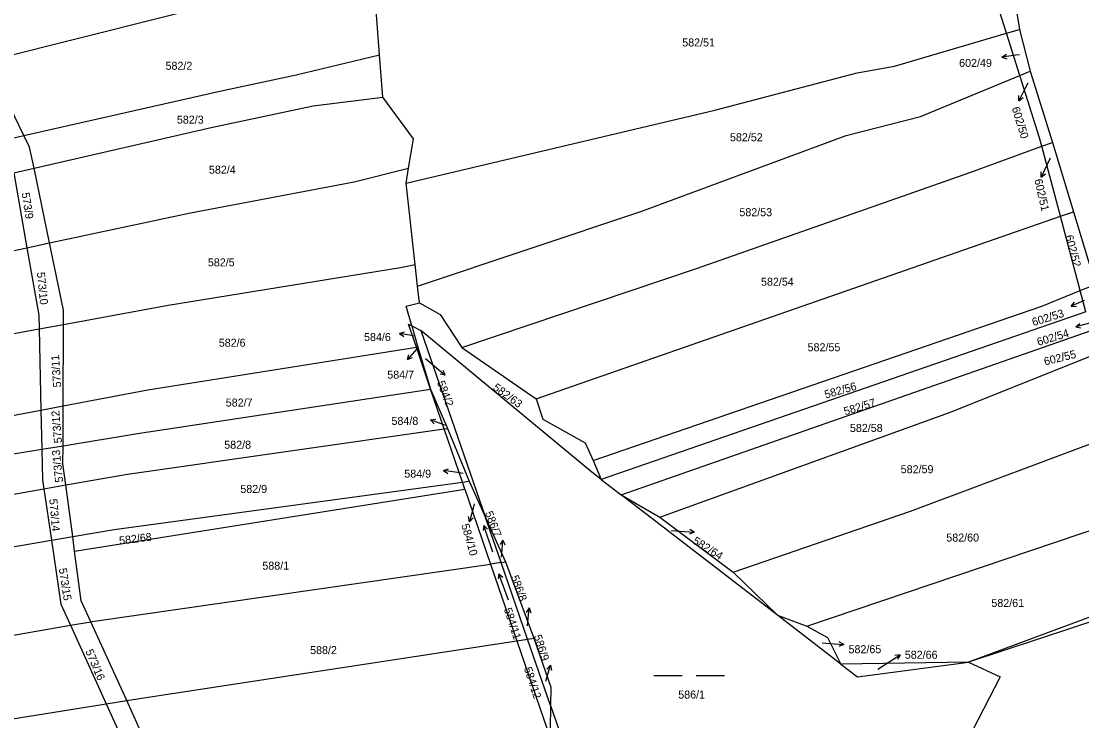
# Model space of a CAD drawing. Extents: x -757266 to -753360, y -1162585 to -1157740.
# Drawn here: x -756750.1 to -756524.8, y -1160744.8 to -1160596.2 of the extents above; entities that cross this region are included whole.
import ezdxf

# ---------------------------------------------------------------- set-up
doc = ezdxf.new("R2010")
doc.units = 0
for name, color, linetype in [('Hranice parcel', 7, 'Continuous'), ('Parcelní čísla', 7, 'Continuous'), ('Pop  PČ popisy', 7, 'Continuous'), ('Značky kultur', 7, 'Continuous')]:
    doc.layers.add(name, color=color, linetype=linetype)

msp = doc.modelspace()

# ---------------------------------------------------------------- linework, layer by layer
at = {"layer": 'Hranice parcel'}
for p, q in [((-756540.78, -1160598.76), (-756546.24, -1160581.49)), ((-756674.81, -1160584), (-756760.8, -1160605.58)), ((-756673.95, -1160603.36), (-756674.75, -1160592.96)), ((-756540.78, -1160598.76), (-756538.02, -1160597.95)), ((-756538.02, -1160597.95), (-756535.79, -1160606.79)), ((-756537.96, -1160607.69), (-756540.78, -1160598.76)), ((-756673.26, -1160612.34), (-756673.95, -1160603.36)), ((-756537.96, -1160607.69), (-756535.79, -1160606.79)), ((-756535.79, -1160606.79), (-756531.02, -1160621.95)), ((-756753.75, -1160621.44), (-756749.5, -1160620.47)), ((-756533.28, -1160622.77), (-756531.02, -1160621.95)), ((-756529.32, -1160637.63), (-756533.28, -1160622.77)), ((-756531.02, -1160621.95), (-756526.55, -1160636.67)), ((-756751.64, -1160628.42), (-756747.35, -1160627.43)), ((-756744.04, -1160643.28), (-756747.35, -1160627.43)), ((-756668.33, -1160630.62), (-756667.78, -1160627.42)), ((-756751.64, -1160628.42), (-756748.85, -1160644.3)), ((-756666.38, -1160647.89), (-756668.33, -1160630.62)), ((-756640.73, -1160676.39), (-756529.32, -1160637.63)), ((-756529.32, -1160637.63), (-756526.55, -1160636.67)), ((-756525.12, -1160653.42), (-756529.32, -1160637.63)), ((-756526.55, -1160636.67), (-756521.88, -1160652.1)), ((-756748.85, -1160644.3), (-756744.04, -1160643.28)), ((-756665.87, -1160652.44), (-756666.38, -1160647.89)), ((-756525.12, -1160653.42), (-756521.88, -1160652.1)), ((-756665.47, -1160656.01), (-756665.87, -1160652.44)), ((-756523.91, -1160657.95), (-756525.12, -1160653.42)), ((-756523.91, -1160657.95), (-756626.9, -1160693.53)), ((-756746.27, -1160661.56), (-756741.07, -1160660.6)), ((-756741.15, -1160677.9), (-756741.07, -1160660.6)), ((-756667.09, -1160660.92), (-756665.18, -1160661.9)), ((-756667.09, -1160660.92), (-756665.82, -1160665.41)), ((-756746.27, -1160661.56), (-756745.89, -1160678.79)), ((-756665.18, -1160661.9), (-756651.46, -1160701.59)), ((-756622.65, -1160696.8), (-756522.84, -1160661.91)), ((-756666.14, -1160665.46), (-756665.82, -1160665.41)), ((-756663.11, -1160674.32), (-756666.14, -1160665.46)), ((-756665.82, -1160665.41), (-756663.11, -1160674.32)), ((-756656.47, -1160665.47), (-756640.73, -1160676.39)), ((-756663.11, -1160674.32), (-756659.54, -1160682.68)), ((-756660.22, -1160682.78), (-756663.11, -1160674.32)), ((-756745.89, -1160678.79), (-756741.15, -1160677.9)), ((-756745.89, -1160678.79), (-756745.7, -1160687.1)), ((-756741.18, -1160686.36), (-756741.15, -1160677.9)), ((-756660.22, -1160682.78), (-756659.54, -1160682.68)), ((-756656.35, -1160694.08), (-756660.22, -1160682.78)), ((-756659.54, -1160682.68), (-756654.92, -1160693.89)), ((-756745.7, -1160687.1), (-756741.18, -1160686.36)), ((-756628.56, -1160689.53), (-756626.9, -1160693.53)), ((-756745.27, -1160695.53), (-756740.6, -1160694.7)), ((-756739.14, -1160705.67), (-756740.6, -1160694.7)), ((-756656.35, -1160694.08), (-756654.92, -1160693.89)), ((-756655.83, -1160695.62), (-756656.35, -1160694.08)), ((-756654.92, -1160693.89), (-756651.46, -1160701.59)), ((-756626.9, -1160693.53), (-756622.65, -1160696.8)), ((-756745.27, -1160695.53), (-756743.66, -1160706.45)), ((-756738.73, -1160708.77), (-756655.83, -1160695.62)), ((-756655.83, -1160695.62), (-756650.39, -1160711.51)), ((-756589.46, -1160722.37), (-756622.65, -1160696.8)), ((-756622.65, -1160696.8), (-756614.43, -1160701.52)), ((-756651.46, -1160701.59), (-756647.21, -1160711.05)), ((-756648.14, -1160711.18), (-756651.46, -1160701.59)), ((-756614.43, -1160701.52), (-756598.83, -1160713.2)), ((-756583.24, -1160724.71), (-756511.22, -1160700.35)), ((-756743.66, -1160706.45), (-756739.14, -1160705.67)), ((-756738.73, -1160708.77), (-756739.14, -1160705.67)), ((-756648.14, -1160711.18), (-756650.39, -1160711.51)), ((-756650.39, -1160711.51), (-756644.81, -1160727.83)), ((-756648.14, -1160711.18), (-756647.21, -1160711.05)), ((-756642.51, -1160727.47), (-756648.14, -1160711.18)), ((-756647.21, -1160711.05), (-756641.18, -1160727.27)), ((-756598.83, -1160713.2), (-756589.46, -1160722.37)), ((-756505.59, -1160716.22), (-756548.86, -1160732.33)), ((-756504.99, -1160717.9), (-756548.86, -1160732.33)), ((-756739.61, -1160724.52), (-756735.29, -1160723.77)), ((-756727.67, -1160740.52), (-756735.29, -1160723.77)), ((-756575.97, -1160732.76), (-756589.46, -1160722.37)), ((-756589.46, -1160722.37), (-756583.24, -1160724.71)), ((-756739.61, -1160724.52), (-756732.03, -1160741.22)), ((-756644.81, -1160727.83), (-756642.51, -1160727.47)), ((-756644.81, -1160727.83), (-756638.39, -1160746.59)), ((-756642.51, -1160727.47), (-756641.18, -1160727.27)), ((-756637.65, -1160741.53), (-756642.51, -1160727.47)), ((-756548.86, -1160732.33), (-756575.97, -1160732.76)), ((-756732.03, -1160741.22), (-756727.67, -1160740.52)), ((-756637.65, -1160741.53), (-756637.75, -1160746.5)), ((-756637.65, -1160741.53), (-756630.1, -1160763.39))]:
    msp.add_line(p, q, dxfattribs=at)
for points in [[(-756543.09, -1160581.21), (-756538.63, -1160594.5), (-756538.02, -1160597.95)], [(-756668.33, -1160630.62), (-756602.72, -1160615.07), (-756572.5, -1160607.15), (-756564.61, -1160605.76), (-756540.78, -1160598.76)], [(-756749.5, -1160620.47), (-756707.88, -1160611.02), (-756691.65, -1160607.58), (-756673.95, -1160603.36)], [(-756749.5, -1160620.47), (-756755.34, -1160608.56), (-756760.8, -1160605.58)], [(-756665.87, -1160652.44), (-756618.43, -1160636.62), (-756574.86, -1160620.49), (-756559.05, -1160616.46), (-756537.96, -1160607.69)], [(-756533.28, -1160622.77), (-756533.76, -1160620.96), (-756537.96, -1160607.69)], [(-756747.35, -1160627.43), (-756709.75, -1160618.78), (-756688.08, -1160614.17), (-756673.26, -1160612.34)], [(-756667.78, -1160627.42), (-756666.72, -1160621.18), (-756673.26, -1160612.34)], [(-756747.35, -1160627.43), (-756748.28, -1160622.96), (-756749.5, -1160620.47)], [(-756656.47, -1160665.47), (-756606.65, -1160648.72), (-756548.35, -1160628.24), (-756533.28, -1160622.77)], [(-756744.04, -1160643.28), (-756714.12, -1160636.93), (-756679.37, -1160630.3), (-756667.78, -1160627.42)], [(-756995.79, -1160697.78), (-756926.44, -1160683.29), (-756822.26, -1160657.96), (-756764.1, -1160647.54), (-756748.85, -1160644.3)], [(-756748.85, -1160644.3), (-756746.34, -1160658.61), (-756746.27, -1160661.56)], [(-756741.07, -1160660.6), (-756741.06, -1160657.56), (-756744.04, -1160643.28)], [(-756741.07, -1160660.6), (-756718.83, -1160656.51), (-756669.53, -1160648.51), (-756666.38, -1160647.89)], [(-756628.56, -1160689.53), (-756533.29, -1160656.75), (-756525.12, -1160653.42)], [(-756667.09, -1160660.92), (-756668.29, -1160656.7), (-756665.47, -1160656.01)], [(-756665.47, -1160656.01), (-756661.12, -1160658.49), (-756656.47, -1160665.47)], [(-756666.14, -1160665.46), (-756667.82, -1160660.55), (-756667.09, -1160660.92)], [(-756984.51, -1160711.03), (-756963.05, -1160706.21), (-756801.83, -1160671.79), (-756746.27, -1160661.56)], [(-756626.9, -1160693.53), (-756628.9, -1160691.99), (-756665.18, -1160661.9)], [(-756741.15, -1160677.9), (-756723.16, -1160674.51), (-756666.14, -1160665.46)], [(-756614.43, -1160701.52), (-756552.91, -1160679.33), (-756521.51, -1160666.79)], [(-756741.18, -1160686.36), (-756725.4, -1160683.79), (-756663.11, -1160674.32)], [(-756640.73, -1160676.39), (-756639.26, -1160680.7), (-756630.3, -1160685.79), (-756628.56, -1160689.53)], [(-757009.05, -1160732.17), (-756954.28, -1160721.43), (-756845.37, -1160697.55), (-756745.89, -1160678.79)], [(-756740.6, -1160694.7), (-756727.47, -1160692.38), (-756660.22, -1160682.78)], [(-756598.83, -1160713.2), (-756561.19, -1160700.26), (-756516.91, -1160683.71)], [(-757003.76, -1160736.96), (-756923.05, -1160723.42), (-756781.26, -1160692.89), (-756745.7, -1160687.1)], [(-756745.7, -1160687.1), (-756745.55, -1160693.66), (-756745.27, -1160695.53)], [(-756740.6, -1160694.7), (-756741.2, -1160690.19), (-756741.18, -1160686.36)], [(-756739.14, -1160705.67), (-756730.3, -1160704.15), (-756656.35, -1160694.08)], [(-756996.2, -1160743.8), (-756932.05, -1160733.42), (-756803.34, -1160705.8), (-756745.27, -1160695.53)], [(-756987.11, -1160752.03), (-756910.03, -1160739.78), (-756846.76, -1160727.68), (-756793.55, -1160715), (-756743.66, -1160706.45)], [(-756743.66, -1160706.45), (-756741.66, -1160720.02), (-756739.61, -1160724.52)], [(-756735.29, -1160723.77), (-756737.33, -1160719.29), (-756738.73, -1160708.77)], [(-756735.29, -1160723.77), (-756735.02, -1160723.72), (-756650.39, -1160711.51)], [(-756972.43, -1160765.35), (-756924.35, -1160758.99), (-756859.82, -1160745.52), (-756739.61, -1160724.52)], [(-756583.24, -1160724.71), (-756578.82, -1160727.13), (-756575.97, -1160732.76)], [(-756727.67, -1160740.52), (-756723.09, -1160739.79), (-756644.81, -1160727.83)], [(-756641.18, -1160727.27), (-756637.58, -1160737.67), (-756637.65, -1160741.53)], [(-756575.97, -1160732.76), (-756572.43, -1160735.49), (-756548.86, -1160732.33)], [(-756548.86, -1160732.33), (-756542.15, -1160735.49), (-756549.25, -1160749.18)], [(-756960.16, -1160777.66), (-756869.29, -1160763.95), (-756800.54, -1160752.17), (-756732.03, -1160741.22)], [(-756732.03, -1160741.22), (-756727.58, -1160751.01), (-756721.22, -1160759)], [(-756716.04, -1160758.1), (-756724.02, -1160748.55), (-756727.67, -1160740.52)]]:
    msp.add_lwpolyline(points, dxfattribs=at)
at = {"layer": 'Pop  PČ popisy'}
for p, q in [((-756541.752, -1160603.838), (-756540.83, -1160603.202)), ((-756538.78, -1160603.42), (-756541.752, -1160603.838)), ((-756541.752, -1160603.838), (-756540.69, -1160604.194)), ((-756538.01, -1160603.31), (-756538.78, -1160603.42)), ((-756536.27, -1160609.33), (-756536.8, -1160610.4)), ((-756536.8, -1160610.4), (-756538.162, -1160613.074)), ((-756538.162, -1160613.074), (-756538.154, -1160611.954)), ((-756538.162, -1160613.074), (-756537.262, -1160612.409)), ((-756532.15, -1160626.6), (-756533.418, -1160629.32)), ((-756531.55, -1160625.31), (-756532.15, -1160626.6)), ((-756533.418, -1160629.32), (-756533.449, -1160628.201)), ((-756533.418, -1160629.32), (-756532.541, -1160628.624)), ((-756524.28, -1160655.54), (-756527.042, -1160656.713)), ((-756527.042, -1160656.713), (-756526.316, -1160655.86)), ((-756527.042, -1160656.713), (-756525.925, -1160656.782)), ((-756523.19, -1160660.35), (-756526.089, -1160661.127)), ((-756526.089, -1160661.127), (-756525.251, -1160660.384)), ((-756526.089, -1160661.127), (-756524.992, -1160661.351)), ((-756669.735, -1160662.529), (-756668.662, -1160662.21)), ((-756666.78, -1160663.05), (-756669.735, -1160662.529)), ((-756669.735, -1160662.529), (-756668.836, -1160663.196)), ((-756665.89, -1160665.65), (-756666.04, -1160665.82)), ((-756666.04, -1160665.82), (-756668.009, -1160668.085)), ((-756668.009, -1160668.085), (-756667.73, -1160667.001)), ((-756668.009, -1160668.085), (-756666.974, -1160667.658)), ((-756664.22, -1160667.86), (-756662.31, -1160669.48)), ((-756662.31, -1160669.48), (-756660.011, -1160671.409)), ((-756660.011, -1160671.409), (-756661.1, -1160671.149)), ((-756660.011, -1160671.409), (-756660.456, -1160670.382)), ((-756663.11, -1160680.884), (-756661.998, -1160680.756)), ((-756660.29, -1160681.91), (-756663.11, -1160680.884)), ((-756663.11, -1160680.884), (-756662.34, -1160681.697)), ((-756660.05, -1160682), (-756660.29, -1160681.91)), ((-756660.394, -1160691.601), (-756659.327, -1160691.263)), ((-756657.43, -1160692.07), (-756660.394, -1160691.601)), ((-756660.394, -1160691.601), (-756659.483, -1160692.252)), ((-756656.21, -1160692.27), (-756657.43, -1160692.07)), ((-756653.88, -1160698.7), (-756654.11, -1160699.6)), ((-756654.836, -1160702.512), (-756655.08, -1160701.419)), ((-756654.11, -1160699.6), (-756654.836, -1160702.512)), ((-756654.836, -1160702.512), (-756654.108, -1160701.661)), ((-756611.93, -1160704.35), (-756610.1, -1160704.49)), ((-756610.1, -1160704.49), (-756607.11, -1160704.752)), ((-756607.11, -1160704.752), (-756608.152, -1160705.163)), ((-756607.11, -1160704.752), (-756608.064, -1160704.165)), ((-756647.791, -1160706.416), (-756648.36, -1160707.38)), ((-756648, -1160709.41), (-756647.791, -1160706.416)), ((-756647.791, -1160706.416), (-756647.361, -1160707.45)), ((-756648.04, -1160710.04), (-756648, -1160709.41)), ((-756642.208, -1160720.83), (-756642.795, -1160721.784)), ((-756642.47, -1160723.82), (-756642.208, -1160720.83)), ((-756642.208, -1160720.83), (-756641.797, -1160721.872)), ((-756642.54, -1160724.64), (-756642.47, -1160723.82)), ((-756579.92, -1160728.23), (-756578.35, -1160728.36)), ((-756578.35, -1160728.36), (-756575.36, -1160728.622)), ((-756575.36, -1160728.622), (-756576.402, -1160729.033)), ((-756575.36, -1160728.622), (-756576.314, -1160728.035)), ((-756565.92, -1160732.41), (-756563.403, -1160730.776)), ((-756563.403, -1160730.776), (-756564.516, -1160730.901)), ((-756563.403, -1160730.776), (-756563.97, -1160731.741)), ((-756638.5, -1160735.87), (-756637.673, -1160732.985)), ((-756637.673, -1160732.985), (-756638.43, -1160733.81)), ((-756637.673, -1160732.985), (-756637.468, -1160734.086)), ((-756568.09, -1160733.82), (-756565.92, -1160732.41)), ((-756638.64, -1160736.35), (-756638.5, -1160735.87))]:
    msp.add_line(p, q, dxfattribs=at)
at = {"layer": 'Značky kultur'}
for p, q in [((-756651.824, -1160703.304), (-756651.98, -1160704.392)), ((-756649.871, -1160708.978), (-756651.824, -1160703.304)), ((-756651.824, -1160703.304), (-756651.032, -1160704.065)), ((-756648.604, -1160713.572), (-756648.741, -1160714.662)), ((-756646.552, -1160719.21), (-756648.604, -1160713.572)), ((-756648.604, -1160713.572), (-756647.798, -1160714.319)), ((-756615.679, -1160735.18), (-756609.679, -1160735.18)), ((-756606.679, -1160735.18), (-756600.679, -1160735.18))]:
    msp.add_line(p, q, dxfattribs=at)

# ---------------------------------------------------------------- texts
at = {"layer": 'Parcelní čísla'}
for s, p in [('582/51', (-756609.67, -1160601.55)), ('582/2', (-756719.42, -1160606.51)), ('602/49', (-756550.855, -1160605.9)), ('582/3', (-756717.01, -1160617.95)), ('582/52', (-756599.53, -1160621.69)), ('582/4', (-756710.2, -1160628.58)), ('582/53', (-756597.53, -1160637.61)), ('582/5', (-756710.43, -1160648.27)), ('582/54', (-756592.94, -1160652.38)), ('584/6', (-756677.257, -1160664.13)), ('582/6', (-756708.11, -1160665.34)), ('582/55', (-756583.04, -1160666.3)), ('584/7', (-756672.317, -1160672.118)), ('582/7', (-756706.63, -1160678.05)), ('584/8', (-756671.427, -1160681.94)), ('582/58', (-756574.05, -1160683.44)), ('582/8', (-756706.95, -1160687.01)), ('582/59', (-756563.26, -1160692.21)), ('584/9', (-756668.707, -1160693.15)), ('582/9', (-756703.53, -1160696.4)), ('582/60', (-756553.58, -1160706.73)), ('588/1', (-756698.85, -1160712.7)), ('582/61', (-756544.01, -1160720.62)), ('588/2', (-756688.71, -1160730.63)), ('582/65', (-756574.34, -1160730.448)), ('582/66', (-756562.4, -1160731.62)), ('586/1', (-756610.52, -1160740.08))]:
    msp.add_text(s, height=1.7, dxfattribs=at).set_placement(p)
for s, rotation, p in [('602/50', 287, (-756539.692, -1160614.652)), ('602/51', 283, (-756534.891, -1160629.897)), ('573/9', 279, (-756749.999, -1160632.692)), ('602/52', 285, (-756528.351, -1160641.849)), ('573/10', 275.999997, (-756746.765, -1160649.568)), ('602/53', 17, (-756535.081, -1160660.981)), ('602/54', 17, (-756534.021, -1160665.191)), ('573/11', 94, (-756741.572, -1160673.93)), ('602/55', 14, (-756532.605, -1160669.334)), ('584/2', 290.999997, (-756661.789, -1160672.92)), ('582/63', 324, (-756650.039, -1160674.347)), ('582/56', 16, (-756579.175, -1160676.357)), ('582/57', 17, (-756575.061, -1160679.932)), ('573/12', 95, (-756741.393, -1160685.765)), ('573/13', 96, (-756741.154, -1160694.081)), ('573/14', 275, (-756744.116, -1160697.704)), ('586/7', 290.999997, (-756651.603, -1160700.634)), ('584/10', 286, (-756656.614, -1160703.215)), ('582/68', 7, (-756729.166, -1160707.383)), ('582/64', 328, (-756607.599, -1160707.015)), ('573/15', 279, (-756742.109, -1160712.492)), ('586/8', 290, (-756646.118, -1160714.23)), ('584/11', 288, (-756647.568, -1160721.092)), ('586/9', 288, (-756641.228, -1160726.822)), ('573/16', 293, (-756736.482, -1160730.012)), ('584/12', 288, (-756643.308, -1160733.672))]:
    msp.add_text(s, height=1.7, rotation=rotation, dxfattribs=at).set_placement(p)

doc.saveas('drawing.dxf')
